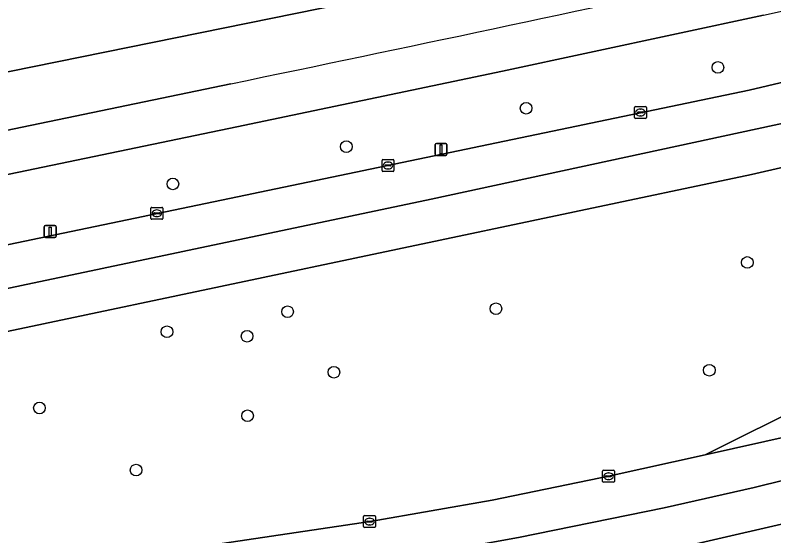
# Model space of a CAD drawing. Extents: x 161477 to 163040, y 383680 to 384871.
# Drawn here: x 162512.5 to 162576.1, y 384105.3 to 384148.9 of the extents above; entities that cross this region are included whole.
import ezdxf

# ---------------------------------------------------------------- set-up
doc = ezdxf.new("R2010")
doc.units = 0
for name, color, linetype in [('IMGEO_Berm_groen', 7, 'Continuous'), ('IMGEO_Boom', 7, 'Continuous'), ('IMGEO_Fietspad_gesloten', 7, 'Continuous'), ('IMGEO_Gemengd_bos', 7, 'Continuous'), ('IMGEO_Groenvoorziening', 7, 'Continuous'), ('IMGEO_Kolk', 7, 'Continuous'), ('IMGEO_Lichtmast', 7, 'Continuous'), ('IMGEO_Rijbaan_lokaal_gesloten', 7, 'Continuous')]:
    doc.layers.add(name, color=color, linetype=linetype)

msp = doc.modelspace()

# ---------------------------------------------------------------- linework, layer by layer
at = {"layer": 'IMGEO_Berm_groen'}
for points in [[(162500, 384127.194), (162573.987, 384142.62), (162605.101, 384149.984), (162606.806, 384150.433), (162625.019, 384155.229), (162642.92, 384160.43), (162647.442, 384161.902), (162692.185, 384175.758), (162715.605, 384183.451), (162727.37, 384187.604), (162726.577, 384189.869), (162725.567, 384192.746)], [(162687.543, 384192.138), (162678.849, 384188.781), (162637.178, 384173.268), (162608.014, 384165.493), (162603.583, 384164.47), (162543.951, 384150.699), (162500, 384141.748)], [(162575.211, 384148.913), (162553.311, 384144.221), (162531.048, 384139.547), (162500, 384133.09), (162455.667, 384124.186), (162431.043, 384119.277), (162376.843, 384108.57)], [(162607.497, 384143.316), (162602.118, 384141.989), (162574.198, 384135.568), (162500, 384119.907), (162459.611, 384111.698), (162386.673, 384097.29), (162366.382, 384093.59), (162322.876, 384086.258), (162294.377, 384081.777)], [(162500, 384136.816), (162530.545, 384143.164)], [(162542.23, 384106.474), (162552.451, 384108.269), (162562.353, 384110.296), (162570.302, 384112.064), (162605.832, 384129.762)], [(162609.236, 384114.248), (162604.892, 384113.129), (162598.182, 384111.443), (162583.97, 384107.926), (162563.733, 384103.254), (162553.921, 384101.256), (162534.962, 384097.975), (162500, 384093.468)], [(162295.197, 384075.687), (162391.371, 384087.519), (162500, 384100.675), (162518.729, 384102.971), (162542.23, 384106.474)]]:
    msp.add_lwpolyline(points, dxfattribs=at)
for centre, radius, start, end in [((162370.071, 385085.443), 958.734, 282.355115, 285.073256), ((161557.647, 388838.981), 4795.543, 281.705163, 282.24219)]:
    msp.add_arc(centre, radius, start, end, dxfattribs=at)
at = {"layer": 'IMGEO_Boom'}
for centre in [(162571.376, 384144.535), (162555.304, 384141.113), (162540.233, 384137.892), (162525.695, 384134.767), (162573.84, 384128.184), (162535.313, 384124.059), (162552.775, 384124.31), (162525.202, 384122.378), (162531.92, 384122.004), (162539.194, 384118.988), (162570.661, 384119.152), (162514.517, 384115.992), (162531.952, 384115.336), (162522.613, 384110.786)]:
    msp.add_circle(centre, 0.489, dxfattribs=at)
at = {"layer": 'IMGEO_Fietspad_gesloten'}
msp.add_lwpolyline([(162530.545, 384143.164), (162500, 384136.816), (162454.957, 384127.75), (162455.667, 384124.186), (162500, 384133.09), (162531.048, 384139.547), (162553.311, 384144.221), (162575.211, 384148.913)], dxfattribs=at)
for centre, radius, start, end in [((162370.071, 385085.443), 958.734, 282.355115, 285.073256), ((161557.647, 388838.981), 4795.543, 281.705163, 282.24219)]:
    msp.add_arc(centre, radius, start, end, dxfattribs=at)
at = {"layer": 'IMGEO_Gemengd_bos'}
msp.add_lwpolyline([(162500, 384141.748), (162543.951, 384150.699), (162603.583, 384164.47), (162608.014, 384165.493), (162637.178, 384173.268), (162678.849, 384188.781), (162687.543, 384192.138)], dxfattribs=at)
at = {"layer": 'IMGEO_Groenvoorziening'}
msp.add_lwpolyline([(162605.832, 384129.762), (162570.302, 384112.064), (162582.678, 384114.817), (162602.378, 384119.861), (162609.604, 384121.678)], dxfattribs=at)
at = {"layer": 'IMGEO_Kolk'}
for p, q in [((162564.384, 384140.331), (162564.384, 384141.183)), ((162564.459, 384141.257), (162565.311, 384141.257)), ((162564.872, 384141.037), (162564.897, 384141.037)), ((162565.385, 384141.183), (162565.385, 384140.331)), ((162565.311, 384140.257), (162564.459, 384140.257)), ((162564.643, 384140.751), (162564.643, 384140.763)), ((162565.081, 384140.714), (162564.683, 384140.714)), ((162564.686, 384140.8), (162565.084, 384140.8)), ((162564.895, 384140.477), (162564.87, 384140.477)), ((162565.127, 384140.763), (162565.127, 384140.751)), ((162543.227, 384135.891), (162543.227, 384136.743)), ((162543.302, 384136.817), (162544.154, 384136.817)), ((162543.715, 384136.597), (162543.74, 384136.597)), ((162544.228, 384136.743), (162544.228, 384135.891)), ((162544.154, 384135.817), (162543.302, 384135.817)), ((162543.486, 384136.311), (162543.486, 384136.323)), ((162543.924, 384136.274), (162543.526, 384136.274)), ((162543.529, 384136.36), (162543.927, 384136.36)), ((162543.738, 384136.037), (162543.713, 384136.037)), ((162543.97, 384136.323), (162543.97, 384136.311)), ((162523.853, 384131.879), (162523.853, 384132.731)), ((162523.928, 384132.805), (162524.78, 384132.805)), ((162524.341, 384132.585), (162524.366, 384132.585)), ((162524.854, 384132.731), (162524.854, 384131.879)), ((162524.112, 384132.299), (162524.112, 384132.311)), ((162524.55, 384132.262), (162524.152, 384132.262)), ((162524.155, 384132.348), (162524.553, 384132.348)), ((162524.364, 384132.025), (162524.339, 384132.025)), ((162524.596, 384132.311), (162524.596, 384132.299)), ((162524.78, 384131.805), (162523.928, 384131.805)), ((162561.711, 384109.842), (162561.711, 384110.694)), ((162561.786, 384110.768), (162562.638, 384110.768)), ((162562.013, 384110.311), (162562.411, 384110.311)), ((162562.199, 384110.548), (162562.224, 384110.548)), ((162562.712, 384110.694), (162562.712, 384109.842)), ((162562.638, 384109.768), (162561.786, 384109.768)), ((162561.97, 384110.262), (162561.97, 384110.274)), ((162562.408, 384110.225), (162562.01, 384110.225)), ((162562.222, 384109.988), (162562.197, 384109.988)), ((162562.454, 384110.274), (162562.454, 384110.262)), ((162541.686, 384106.043), (162541.686, 384106.895)), ((162541.761, 384106.969), (162542.613, 384106.969)), ((162541.988, 384106.512), (162542.386, 384106.512)), ((162542.174, 384106.749), (162542.199, 384106.749)), ((162542.687, 384106.895), (162542.687, 384106.043)), ((162542.613, 384105.969), (162541.761, 384105.969)), ((162541.945, 384106.463), (162541.945, 384106.475)), ((162542.383, 384106.426), (162541.985, 384106.426)), ((162542.197, 384106.189), (162542.172, 384106.189)), ((162542.429, 384106.475), (162542.429, 384106.463))]:
    msp.add_line(p, q, dxfattribs=at)
for points in [[(162564.384, 384140.331), (162564.384, 384141.183)], [(162564.459, 384141.257), (162565.311, 384141.257)], [(162565.385, 384141.183), (162565.385, 384140.331)], [(162565.311, 384140.257), (162564.459, 384140.257)], [(162543.227, 384135.891), (162543.227, 384136.743)], [(162543.302, 384136.817), (162544.154, 384136.817)], [(162544.228, 384136.743), (162544.228, 384135.891)], [(162544.154, 384135.817), (162543.302, 384135.817)], [(162523.853, 384131.879), (162523.853, 384132.731)], [(162523.928, 384132.805), (162524.78, 384132.805)], [(162524.854, 384132.731), (162524.854, 384131.879)], [(162524.78, 384131.805), (162523.928, 384131.805)], [(162561.711, 384109.842), (162561.711, 384110.694)], [(162561.786, 384110.768), (162562.638, 384110.768)], [(162562.712, 384110.694), (162562.712, 384109.842)], [(162562.638, 384109.768), (162561.786, 384109.768)], [(162541.686, 384106.043), (162541.686, 384106.895)], [(162541.761, 384106.969), (162542.613, 384106.969)], [(162542.687, 384106.895), (162542.687, 384106.043)], [(162542.613, 384105.969), (162541.761, 384105.969)]]:
    msp.add_lwpolyline(points, dxfattribs=at)
for centre, radius, start, end in [((162564.461, 384141.181), 0.0765, 91.55205, 178.44795), ((162564.461, 384141.181), 0.0765, 91.55205, 178.44795), ((162565.309, 384141.181), 0.0765, 1.55205, 88.44795), ((162565.309, 384141.181), 0.0765, 1.55205, 88.44795), ((162564.461, 384140.333), 0.0765, 181.55205, 268.44795), ((162564.461, 384140.333), 0.0765, 181.55205, 268.44795), ((162564.683, 384140.76), 0.0403, 85.87752, 175.75265), ((162564.68, 384140.75), 0.0366, 178.93798, 274.71019), ((162565.084, 384140.757), 0.043, 264.86636, 352.45326), ((162565.088, 384140.762), 0.0386, 1.73085, 96.63898), ((162565.309, 384140.333), 0.0765, 271.55205, 358.44795), ((162565.309, 384140.333), 0.0765, 271.55205, 358.44795), ((162543.304, 384136.741), 0.0765, 91.55205, 178.44795), ((162543.304, 384136.741), 0.0765, 91.55205, 178.44795), ((162544.152, 384136.741), 0.0765, 1.55205, 88.44795), ((162544.152, 384136.741), 0.0765, 1.55205, 88.44795), ((162543.304, 384135.893), 0.0765, 181.55205, 268.44795), ((162543.304, 384135.893), 0.0765, 181.55205, 268.44795), ((162543.526, 384136.32), 0.0403, 85.87752, 175.75265), ((162543.523, 384136.31), 0.0366, 178.93798, 274.71019), ((162543.927, 384136.317), 0.043, 264.86636, 352.45326), ((162543.931, 384136.322), 0.0386, 1.73085, 96.63898), ((162544.152, 384135.893), 0.0765, 271.55205, 358.44795), ((162544.152, 384135.893), 0.0765, 271.55205, 358.44795), ((162523.93, 384132.729), 0.0765, 91.55205, 178.44795), ((162523.93, 384132.729), 0.0765, 91.55205, 178.44795), ((162524.778, 384132.729), 0.0765, 1.55205, 88.44795), ((162524.778, 384132.729), 0.0765, 1.55205, 88.44795), ((162524.152, 384132.308), 0.0403, 85.87752, 175.75265), ((162524.149, 384132.298), 0.0366, 178.93798, 274.71019), ((162524.553, 384132.305), 0.043, 264.86636, 352.45326), ((162524.557, 384132.31), 0.0386, 1.73085, 96.63898), ((162523.93, 384131.881), 0.0765, 181.55205, 268.44795), ((162523.93, 384131.881), 0.0765, 181.55205, 268.44795), ((162524.778, 384131.881), 0.0765, 271.55205, 358.44795), ((162524.778, 384131.881), 0.0765, 271.55205, 358.44795), ((162561.788, 384110.692), 0.0765, 91.55205, 178.44795), ((162561.788, 384110.692), 0.0765, 91.55205, 178.44795), ((162562.01, 384110.271), 0.0403, 85.87752, 175.75265), ((162562.415, 384110.273), 0.0386, 1.73085, 96.63898), ((162562.636, 384110.692), 0.0765, 1.55205, 88.44795), ((162562.636, 384110.692), 0.0765, 1.55205, 88.44795), ((162561.788, 384109.844), 0.0765, 181.55205, 268.44795), ((162561.788, 384109.844), 0.0765, 181.55205, 268.44795), ((162562.007, 384110.261), 0.0366, 178.93798, 274.71019), ((162562.411, 384110.268), 0.043, 264.86636, 352.45326), ((162562.636, 384109.844), 0.0765, 271.55205, 358.44795), ((162562.636, 384109.844), 0.0765, 271.55205, 358.44795), ((162541.763, 384106.893), 0.0765, 91.55205, 178.44795), ((162541.763, 384106.893), 0.0765, 91.55205, 178.44795), ((162541.985, 384106.472), 0.0403, 85.87752, 175.75265), ((162542.39, 384106.474), 0.0386, 1.73085, 96.63898), ((162542.611, 384106.893), 0.0765, 1.55205, 88.44795), ((162542.611, 384106.893), 0.0765, 1.55205, 88.44795), ((162541.763, 384106.045), 0.0765, 181.55205, 268.44795), ((162541.763, 384106.045), 0.0765, 181.55205, 268.44795), ((162541.982, 384106.462), 0.0366, 178.93798, 274.71019), ((162542.386, 384106.469), 0.043, 264.86636, 352.45326), ((162542.611, 384106.045), 0.0765, 271.55205, 358.44795), ((162542.611, 384106.045), 0.0765, 271.55205, 358.44795)]:
    msp.add_arc(centre, radius, start, end, dxfattribs=at)
for centre, major_axis, ratio, start_param, end_param in [((162564.871, 384140.757), (-0.387, 0.002), 0.722429, 4.712389, 7.853982), ((162564.896, 384140.757), (-0.39, 0.002), 0.717154, 1.570796, 4.712389), ((162543.714, 384136.317), (-0.387, 0.002), 0.722429, 4.712389, 7.853982), ((162543.739, 384136.317), (-0.39, 0.002), 0.717154, 1.570796, 4.712389), ((162524.34, 384132.305), (-0.387, 0.002), 0.722429, 4.712389, 7.853982), ((162524.365, 384132.305), (-0.39, 0.002), 0.717154, 1.570796, 4.712389), ((162562.198, 384110.268), (-0.387, 0.002), 0.722429, 4.712389, 7.853982), ((162562.223, 384110.268), (-0.39, 0.002), 0.717154, 1.570796, 4.712389), ((162542.173, 384106.469), (-0.387, 0.002), 0.722429, 4.712389, 7.853982), ((162542.198, 384106.469), (-0.39, 0.002), 0.717154, 1.570796, 4.712389)]:
    msp.add_ellipse(centre, major_axis=major_axis, ratio=ratio, start_param=start_param, end_param=end_param, dxfattribs=at)
at = {"layer": 'IMGEO_Lichtmast'}
for p, q in [((162547.679, 384137.262), (162547.679, 384138.062)), ((162547.679, 384138.062), (162547.679, 384137.262)), ((162547.779, 384138.162), (162548.569, 384138.162)), ((162548.569, 384138.162), (162547.779, 384138.162)), ((162548.669, 384138.062), (162548.669, 384137.262)), ((162548.669, 384137.262), (162548.669, 384138.062)), ((162548.569, 384137.162), (162547.779, 384137.162)), ((162547.779, 384137.162), (162548.569, 384137.162)), ((162515.019, 384131.282), (162515.809, 384131.282)), ((162515.809, 384131.282), (162515.019, 384131.282)), ((162514.919, 384130.382), (162514.919, 384131.182)), ((162514.919, 384131.182), (162514.919, 384130.382)), ((162515.909, 384131.182), (162515.909, 384130.382)), ((162515.909, 384130.382), (162515.909, 384131.182)), ((162515.809, 384130.282), (162515.019, 384130.282)), ((162515.019, 384130.282), (162515.809, 384130.282))]:
    msp.add_line(p, q, dxfattribs=at)
for points in [[(162548.099, 384138.037), (162548.249, 384138.037), (162548.249, 384137.287), (162548.099, 384137.287), (162548.099, 384138.037)], [(162515.339, 384131.157), (162515.489, 384131.157), (162515.489, 384130.407), (162515.339, 384130.407), (162515.339, 384131.157)]]:
    msp.add_lwpolyline(points, dxfattribs=at)
for centre, start, end in [((162547.779, 384138.062), 90, 180), ((162547.779, 384138.062), 90, 180), ((162548.569, 384138.062), 0, 90), ((162548.569, 384138.062), 360, 90), ((162547.779, 384137.262), 180, 270), ((162547.779, 384137.262), 180, 270), ((162548.569, 384137.262), 270, 0), ((162548.569, 384137.262), 270, 0), ((162515.019, 384131.182), 90, 180), ((162515.019, 384131.182), 90, 180), ((162515.809, 384131.182), 0, 90), ((162515.809, 384131.182), 360, 90), ((162515.019, 384130.382), 180, 270), ((162515.019, 384130.382), 180, 270), ((162515.809, 384130.382), 270, 0), ((162515.809, 384130.382), 270, 0)]:
    msp.add_arc(centre, 0.1, start, end, dxfattribs=at)
at = {"layer": 'IMGEO_Rijbaan_lokaal_gesloten'}
for points in [[(162607.601, 384146.968), (162606.806, 384150.433), (162605.101, 384149.984), (162573.987, 384142.62), (162500, 384127.194), (162410.35, 384109.151), (162385.13, 384104.234), (162358.69, 384099.43), (162355.139, 384098.857), (162353.907, 384098.655)], [(162351.922, 384098.371), (162329.79, 384094.439), (162305.371, 384090.628), (162294.869, 384088.989), (162264.573, 384084.788), (162245.881, 384082.587), (162246.408, 384079.189), (162270.914, 384082.19), (162305.723, 384087.222), (162313.807, 384088.39), (162347.15, 384093.641), (162365.896, 384097.141), (162408.886, 384105.392), (162445.878, 384112.544), (162498.917, 384123.296), (162547.356, 384133.497), (162584.249, 384141.448), (162599.996, 384145.048), (162607.601, 384146.968)], [(162500, 384119.907), (162574.198, 384135.568), (162602.118, 384141.989), (162607.497, 384143.316), (162608.384, 384143.559), (162608.331, 384143.752), (162607.601, 384146.968), (162599.996, 384145.048), (162584.249, 384141.448), (162547.356, 384133.497), (162498.917, 384123.296)], [(162500, 384093.468), (162534.962, 384097.975), (162553.921, 384101.256), (162563.733, 384103.254), (162583.97, 384107.926), (162598.182, 384111.443), (162604.892, 384113.129), (162609.236, 384114.248), (162609.421, 384117.982), (162574.422, 384109.336), (162566.872, 384107.635), (162554.672, 384105.134), (162541.672, 384102.783), (162523.472, 384100.182), (162436.622, 384089.378)]]:
    msp.add_lwpolyline(points, dxfattribs=at)
msp.add_lwpolyline([(162523.472, 384100.182), (162541.672, 384102.783), (162554.672, 384105.134), (162566.872, 384107.635), (162574.422, 384109.336), (162609.421, 384117.982), (162609.604, 384121.678), (162602.378, 384119.861), (162582.678, 384114.817), (162570.302, 384112.064), (162562.353, 384110.296), (162552.451, 384108.269), (162542.23, 384106.474), (162518.729, 384102.971), (162500, 384100.675), (162391.371, 384087.519), (162295.197, 384075.687), (162278.569, 384073.661), (162247.846, 384069.907), (162248.391, 384066.39), (162263.747, 384068.271), (162307.132, 384073.594), (162328.972, 384076.274), (162436.622, 384089.378)], close=True, dxfattribs=at)

doc.saveas('drawing.dxf')
